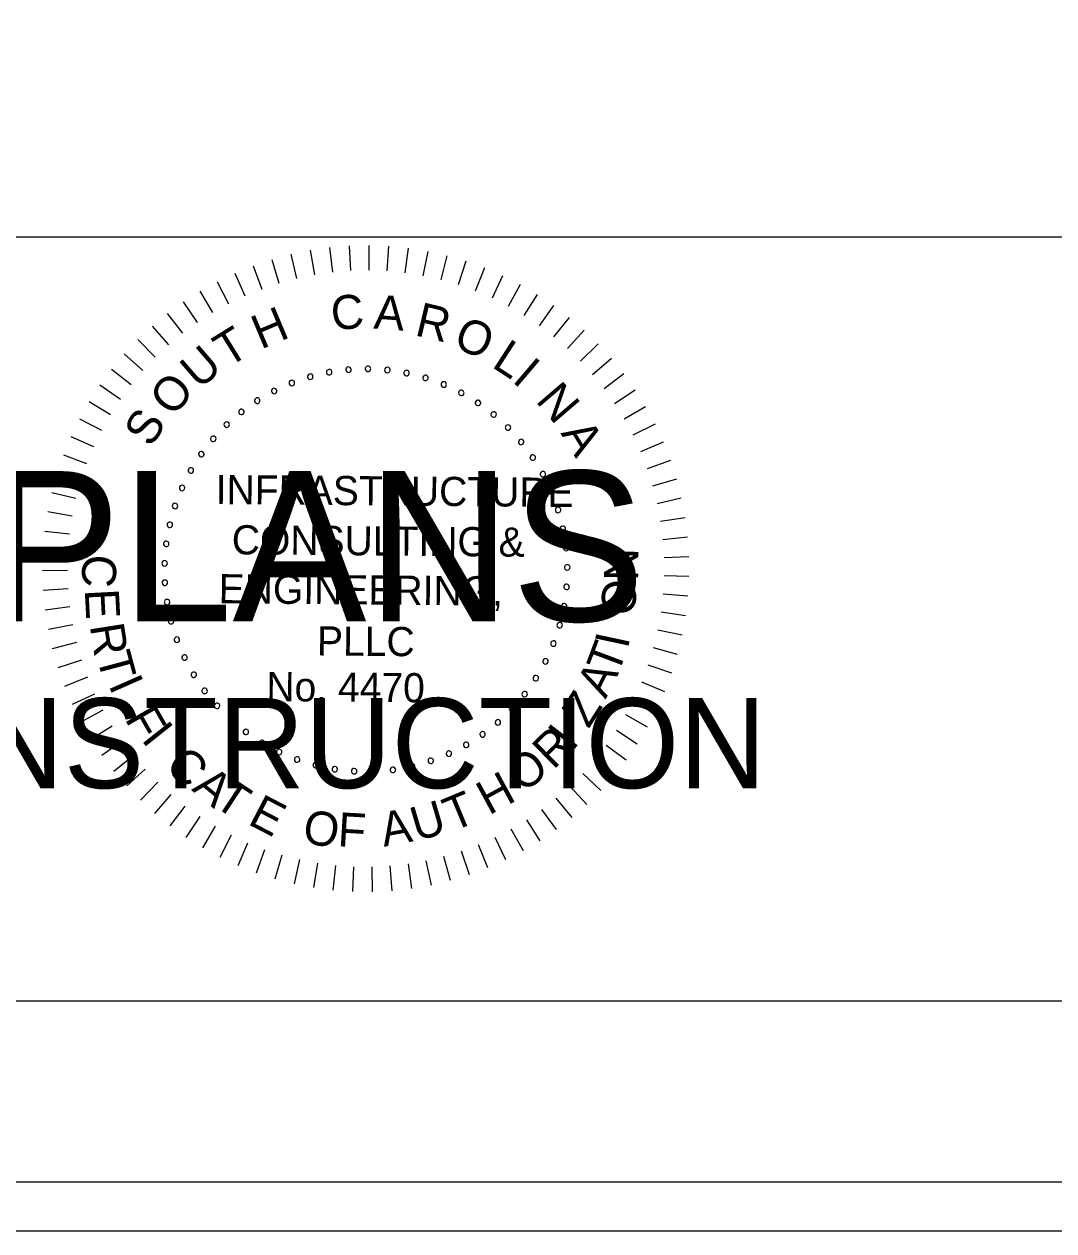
# Model space of a CAD drawing. Extents: x 967 to 1746, y 964 to 7904.
# Drawn here: x 1189.3 to 1212.88, y 7683.72 to 7711.36 of the extents above; entities that cross this region are included whole.
import ezdxf

# ---------------------------------------------------------------- set-up
doc = ezdxf.new("R2010")
doc.units = 0
for name, color, linetype in [('RD_SHT_Bndy', 7, 'Continuous'), ('RD_SHT_IplotShp', 7, 'Continuous'), ('RD_SHT_Misc1', 7, 'Continuous'), ('RD_SHT_Misc2', 7, 'Continuous'), ('RD_Sketch1', 7, 'Continuous')]:
    doc.layers.add(name, color=color, linetype=linetype)

msp = doc.modelspace()

# ---------------------------------------------------------------- linework, layer by layer
at = {"layer": 'RD_SHT_Bndy'}
for p, q in [((996.114, 7706.486), (1323.886, 7706.486)), ((1323.886, 7688.983), (996.114, 7688.983))]:
    msp.add_line(p, q, dxfattribs=at)
at = {"layer": 'RD_SHT_IplotShp'}
for points in [[(967.409, 7683.72), (1326.285, 7683.72), (1326.285, 7903.72), (967.409, 7903.72)], [(988.525, 7684.84), (1326.285, 7684.84), (1326.285, 7902.6), (988.525, 7902.6)]]:
    msp.add_lwpolyline(points, close=True, dxfattribs=at)
at = {"layer": 'RD_SHT_Misc1'}
for p, q in [((1196.292, 7706.245), (1196.357, 7705.68)), ((1196.742, 7706.282), (1196.772, 7705.714)), ((1197.194, 7706.292), (1197.189, 7705.723)), ((1197.645, 7706.274), (1197.606, 7705.706)), ((1194.968, 7705.971), (1195.134, 7705.427)), ((1195.403, 7706.09), (1195.536, 7705.536)), ((1195.846, 7706.181), (1195.945, 7705.62)), ((1198.094, 7706.228), (1198.02, 7705.664)), ((1198.54, 7706.156), (1198.432, 7705.596)), ((1198.98, 7706.056), (1198.838, 7705.504)), ((1194.54, 7705.827), (1194.739, 7705.293)), ((1199.414, 7705.929), (1199.238, 7705.387)), ((1199.839, 7705.777), (1199.63, 7705.246)), ((1193.715, 7705.461), (1193.978, 7704.956)), ((1194.122, 7705.656), (1194.353, 7705.136)), ((1200.253, 7705.598), (1200.013, 7705.082)), ((1193.321, 7705.241), (1193.614, 7704.752)), ((1200.656, 7705.395), (1200.385, 7704.894)), ((1201.047, 7705.167), (1200.745, 7704.684)), ((1192.94, 7704.997), (1193.263, 7704.528)), ((1201.422, 7704.917), (1201.092, 7704.453)), ((1192.576, 7704.731), (1192.926, 7704.282)), ((1201.781, 7704.643), (1201.424, 7704.2)), ((1192.228, 7704.443), (1192.605, 7704.016)), ((1202.124, 7704.349), (1201.739, 7703.928)), ((1191.899, 7704.134), (1192.301, 7703.731)), ((1202.447, 7704.034), (1202.038, 7703.638)), ((1191.589, 7703.805), (1192.015, 7703.428)), ((1202.751, 7703.7), (1202.318, 7703.329)), ((1191.299, 7703.459), (1191.748, 7703.108)), ((1203.034, 7703.348), (1202.579, 7703.004)), ((1191.032, 7703.095), (1191.501, 7702.772)), ((1203.294, 7702.979), (1202.82, 7702.664)), ((1190.787, 7702.716), (1191.274, 7702.422)), ((1203.532, 7702.595), (1203.04, 7702.31)), ((1190.565, 7702.323), (1191.07, 7702.059)), ((1203.746, 7702.198), (1203.237, 7701.943)), ((1190.368, 7701.916), (1190.888, 7701.684)), ((1203.936, 7701.788), (1203.412, 7701.564)), ((1190.196, 7701.499), (1190.729, 7701.299)), ((1204.1, 7701.367), (1203.563, 7701.176)), ((1190.05, 7701.072), (1190.594, 7700.905)), ((1204.238, 7700.937), (1203.691, 7700.779)), ((1189.93, 7700.636), (1190.484, 7700.503)), ((1204.349, 7700.5), (1203.794, 7700.375)), ((1189.837, 7700.195), (1190.398, 7700.095)), ((1204.434, 7700.056), (1203.872, 7699.966)), ((1189.771, 7699.748), (1190.337, 7699.683)), ((1204.491, 7699.608), (1203.925, 7699.552)), ((1189.732, 7699.298), (1190.301, 7699.267)), ((1204.522, 7699.158), (1203.953, 7699.137)), ((1189.721, 7698.847), (1190.29, 7698.851)), ((1204.524, 7698.706), (1203.955, 7698.72)), ((1189.737, 7698.396), (1190.306, 7698.434)), ((1204.499, 7698.256), (1203.932, 7698.304)), ((1189.781, 7697.946), (1190.346, 7698.019)), ((1204.447, 7697.807), (1203.884, 7697.89)), ((1189.852, 7697.5), (1190.412, 7697.608)), ((1204.367, 7697.363), (1203.81, 7697.479)), ((1189.951, 7697.06), (1190.502, 7697.201)), ((1204.261, 7696.924), (1203.712, 7697.074)), ((1190.076, 7696.626), (1190.617, 7696.8)), ((1204.128, 7696.492), (1203.589, 7696.676)), ((1190.227, 7696.2), (1190.757, 7696.408)), ((1190.403, 7695.785), (1190.92, 7696.024)), ((1203.969, 7696.07), (1203.442, 7696.286)), ((1203.784, 7695.658), (1203.271, 7695.906)), ((1190.605, 7695.381), (1191.106, 7695.651)), ((1203.574, 7695.258), (1203.078, 7695.537)), ((1190.831, 7694.99), (1191.315, 7695.291)), ((1191.081, 7694.614), (1191.545, 7694.943)), ((1203.341, 7694.871), (1202.862, 7695.18)), ((1203.085, 7694.5), (1202.626, 7694.837)), ((1191.353, 7694.253), (1191.796, 7694.61)), ((1202.806, 7694.145), (1202.368, 7694.509)), ((1191.646, 7693.91), (1192.067, 7694.293)), ((1202.506, 7693.807), (1202.092, 7694.197)), ((1191.96, 7693.585), (1192.356, 7693.994)), ((1202.186, 7693.488), (1201.796, 7693.903)), ((1192.293, 7693.28), (1192.664, 7693.712)), ((1201.847, 7693.19), (1201.484, 7693.628)), ((1192.644, 7692.996), (1192.988, 7693.45)), ((1201.491, 7692.912), (1201.155, 7693.372)), ((1193.011, 7692.734), (1193.327, 7693.208)), ((1193.394, 7692.495), (1193.68, 7692.987)), ((1201.119, 7692.657), (1200.811, 7693.136)), ((1193.791, 7692.279), (1194.047, 7692.788)), ((1200.331, 7692.217), (1200.083, 7692.73)), ((1200.731, 7692.425), (1200.453, 7692.922)), ((1194.2, 7692.088), (1194.424, 7692.612)), ((1194.62, 7691.923), (1194.812, 7692.459)), ((1199.918, 7692.034), (1199.702, 7692.561)), ((1195.05, 7691.783), (1195.208, 7692.33)), ((1195.487, 7691.67), (1195.612, 7692.225)), ((1195.93, 7691.584), (1196.021, 7692.146)), ((1198.624, 7691.64), (1198.508, 7692.198)), ((1199.063, 7691.745), (1198.913, 7692.295)), ((1199.495, 7691.877), (1199.312, 7692.416)), ((1196.377, 7691.524), (1196.434, 7692.091)), ((1196.828, 7691.493), (1196.85, 7692.062)), ((1197.279, 7691.488), (1197.267, 7692.058)), ((1197.73, 7691.512), (1197.683, 7692.079)), ((1198.179, 7691.562), (1198.097, 7692.126))]:
    msp.add_line(p, q, dxfattribs=at)
for centre, start, end in [((1196.727, 7703.447), 5.0653, 185.0653), ((1197.172, 7703.464), 359.5268, 179.5268), ((1197.617, 7703.438), 353.9884, 173.9884), ((1195.429, 7703.142), 21.6807, 201.6807), ((1195.851, 7703.285), 16.1422, 196.1422), ((1195.851, 7703.285), 196.1422, 16.1422), ((1196.285, 7703.388), 10.6038, 190.6038), ((1196.285, 7703.388), 190.6038, 10.6038), ((1196.727, 7703.447), 185.0653, 5.0653), ((1197.172, 7703.464), 179.5268, 359.5268), ((1197.617, 7703.438), 173.9884, 353.9884), ((1198.057, 7703.369), 168.4499, 348.4499), ((1198.057, 7703.369), 348.4499, 168.4499), ((1198.489, 7703.258), 162.9114, 342.9114), ((1198.489, 7703.258), 342.9114, 162.9114), ((1195.023, 7702.958), 27.2191, 207.2191), ((1195.023, 7702.958), 207.2191, 27.2191), ((1195.429, 7703.142), 201.6807, 21.6807), ((1198.908, 7703.106), 157.373, 337.373), ((1198.908, 7703.106), 337.373, 157.373), ((1199.31, 7702.914), 151.8345, 331.8345), ((1199.31, 7702.914), 331.8345, 151.8345), ((1194.637, 7702.736), 32.7576, 212.7576), ((1194.637, 7702.736), 212.7576, 32.7576), ((1199.692, 7702.684), 146.2961, 326.2961), ((1199.692, 7702.684), 326.2961, 146.2961), ((1194.274, 7702.478), 38.2961, 218.2961), ((1194.274, 7702.478), 218.2961, 38.2961), ((1200.05, 7702.419), 140.7576, 320.7576), ((1200.05, 7702.419), 320.7576, 140.7576), ((1193.937, 7702.186), 43.8345, 223.8345), ((1193.937, 7702.186), 223.8345, 43.8345), ((1200.38, 7702.12), 135.2191, 315.2191), ((1200.38, 7702.12), 315.2191, 135.2191), ((1193.63, 7701.862), 49.373, 229.373), ((1193.63, 7701.862), 229.373, 49.373), ((1200.68, 7701.79), 129.6807, 309.6807), ((1200.68, 7701.79), 309.6807, 129.6807), ((1193.356, 7701.511), 54.9114, 234.9114), ((1193.356, 7701.511), 234.9114, 54.9114), ((1200.947, 7701.433), 124.1422, 304.1422), ((1200.947, 7701.433), 304.1422, 124.1422), ((1193.117, 7701.135), 60.4499, 240.4499), ((1193.117, 7701.135), 240.4499, 60.4499), ((1201.179, 7701.052), 118.6038, 298.6038), ((1201.179, 7701.052), 298.6038, 118.6038), ((1192.915, 7700.737), 65.9884, 245.9884), ((1192.915, 7700.737), 245.9884, 65.9884), ((1201.372, 7700.651), 293.0653, 113.0653), ((1201.372, 7700.651), 113.0653, 293.0653), ((1192.753, 7700.322), 71.5268, 251.5268), ((1192.753, 7700.322), 251.5268, 71.5268), ((1201.526, 7700.233), 107.5268, 287.5268), ((1201.526, 7700.233), 287.5268, 107.5268), ((1192.632, 7699.894), 77.0653, 257.0653), ((1192.632, 7699.894), 257.0653, 77.0653), ((1201.638, 7699.801), 101.9884, 281.9884), ((1201.638, 7699.801), 281.9884, 101.9884), ((1192.552, 7699.455), 82.6038, 262.6038), ((1192.552, 7699.455), 262.6038, 82.6038), ((1201.709, 7699.361), 96.4499, 276.4499), ((1201.709, 7699.361), 276.4499, 96.4499), ((1192.515, 7699.011), 88.1422, 268.1422), ((1192.515, 7699.011), 268.1422, 88.1422), ((1201.737, 7698.917), 90.9114, 270.9114), ((1201.737, 7698.917), 270.9114, 90.9114), ((1192.522, 7698.565), 93.6807, 273.6807), ((1192.522, 7698.565), 273.6807, 93.6807), ((1201.721, 7698.471), 85.373, 265.373), ((1201.721, 7698.471), 265.373, 85.373), ((1192.571, 7698.122), 99.2191, 279.2191), ((1192.571, 7698.122), 279.2191, 99.2191), ((1201.663, 7698.029), 79.8345, 259.8345), ((1201.663, 7698.029), 259.8345, 79.8345), ((1192.662, 7697.686), 104.7576, 284.7576), ((1192.662, 7697.686), 284.7576, 104.7576), ((1201.563, 7697.595), 74.2961, 254.2961), ((1201.563, 7697.595), 254.2961, 74.2961), ((1192.796, 7697.261), 110.2961, 290.2961), ((1192.796, 7697.261), 290.2961, 110.2961), ((1201.42, 7697.173), 68.7576, 248.7576), ((1201.42, 7697.173), 248.7576, 68.7576), ((1192.97, 7696.851), 115.8345, 295.8345), ((1192.97, 7696.851), 295.8345, 115.8345), ((1201.238, 7696.766), 63.2191, 243.2191), ((1201.238, 7696.766), 243.2191, 63.2191), ((1193.182, 7696.459), 121.373, 301.373), ((1193.182, 7696.459), 301.373, 121.373), ((1201.018, 7696.379), 57.6807, 237.6807), ((1201.018, 7696.379), 237.6807, 57.6807), ((1193.432, 7696.09), 126.9114, 306.9114), ((1193.432, 7696.09), 306.9114, 126.9114), ((1200.761, 7696.014), 52.1422, 232.1422), ((1200.761, 7696.014), 232.1422, 52.1422), ((1193.715, 7695.746), 132.4499, 312.4499), ((1193.715, 7695.746), 312.4499, 132.4499), ((1200.47, 7695.677), 46.6038, 226.6038), ((1194.031, 7695.431), 137.9884, 317.9884), ((1194.031, 7695.431), 317.9884, 137.9884), ((1200.47, 7695.677), 226.6038, 46.6038), ((1194.376, 7695.149), 143.5268, 323.5268), ((1194.376, 7695.149), 323.5268, 143.5268), ((1200.148, 7695.369), 41.0653, 221.0653), ((1200.148, 7695.369), 221.0653, 41.0653), ((1194.746, 7694.901), 149.0653, 329.0653), ((1194.746, 7694.901), 329.0653, 149.0653), ((1199.422, 7694.853), 29.9884, 209.9884), ((1199.798, 7695.093), 35.5268, 215.5268), ((1199.798, 7695.093), 215.5268, 35.5268), ((1195.139, 7694.69), 154.6038, 334.6038), ((1195.139, 7694.69), 334.6038, 154.6038), ((1199.026, 7694.65), 24.4499, 204.4499), ((1199.026, 7694.65), 204.4499, 24.4499), ((1199.422, 7694.853), 209.9884, 29.9884), ((1195.55, 7694.517), 160.1422, 340.1422), ((1195.55, 7694.517), 340.1422, 160.1422), ((1195.975, 7694.386), 165.6807, 345.6807), ((1195.975, 7694.386), 345.6807, 165.6807), ((1196.412, 7694.295), 351.2191, 171.2191), ((1198.183, 7694.363), 13.373, 193.373), ((1198.183, 7694.363), 193.373, 13.373), ((1198.611, 7694.486), 18.9114, 198.9114), ((1198.611, 7694.486), 198.9114, 18.9114), ((1196.412, 7694.295), 171.2191, 351.2191), ((1196.855, 7694.248), 356.7576, 176.7576), ((1196.855, 7694.248), 176.7576, 356.7576), ((1197.301, 7694.243), 2.2961, 182.2961), ((1197.301, 7694.243), 182.2961, 2.2961), ((1197.745, 7694.282), 7.8345, 187.8345), ((1197.745, 7694.282), 187.8345, 7.8345)]:
    msp.add_arc(centre, 0.0627, start, end, dxfattribs=at)
at = {"layer": 'RD_Sketch1'}
msp.add_lwpolyline([(967.409, 7683.72), (1326.285, 7683.72), (1326.285, 7903.72), (967.409, 7903.72)], close=True, dxfattribs=at)

# ---------------------------------------------------------------- texts
at = {"layer": 'RD_SHT_Misc1'}
for s, height, rotation, p in [('C', 0.78, 4.7281, (1196.355, 7704.346)), ('A', 0.78, 355.6981, (1197.29, 7704.39)), ('H', 0.78, 22.7882, (1194.72, 7703.904)), ('R', 0.78, 346.6681, (1198.222, 7704.238)), ('O', 0.78, 337.638, (1199.096, 7703.972)), ('T', 0.78, 31.8182, (1193.961, 7703.478)), ('L', 0.78, 327.108, (1199.981, 7703.52)), ('U', 0.78, 40.8482, (1193.306, 7702.976)), ('I', 0.78, 319.578, (1200.451, 7703.182)), ('O', 0.78, 49.8782, (1192.707, 7702.341)), ('N', 0.78, 310.548, (1200.994, 7702.728)), ('S', 0.78, 58.9083, (1192.211, 7701.642)), ('A', 0.78, 301.5179, (1201.576, 7701.991)), ('INFRASTRUCTURE', 0.66873, 359.5268, (1193.682, 7700.367)), ('CONSULTING &', 0.66873, 359.5268, (1194.051, 7699.217)), ('C', 0.78, 267.025, (1190.646, 7699.227)), ('N', 0.78, 89.2085, (1203.359, 7698.604)), ('ENGINEERING,', 0.66873, 359.5268, (1193.751, 7698.095)), ('O', 0.78, 83.2085, (1203.26, 7697.786)), ('E', 0.78, 273.025, (1190.685, 7698.408)), ('R', 0.78, 279.025, (1190.799, 7697.583)), ('PLLC', 0.6687, 359.5268, (1196.002, 7696.9)), ('T', 0.78, 69.3954, (1202.891, 7696.428)), ('I', 0.78, 77.9093, (1203.121, 7697.032)), ('T', 0.78, 285.025, (1190.955, 7696.878)), ('A', 0.78, 63.3954, (1202.616, 7695.888)), ('I', 0.78, 293.7713, (1191.221, 7696.225)), ('No. 4470', 0.6687, 359.5268, (1194.843, 7695.855)), ('Z', 0.78, 57.3954, (1202.224, 7695.206)), ('F', 0.78, 299.7713, (1191.589, 7695.455)), ('I', 0.78, 308.5268, (1191.965, 7694.973)), ('R', 0.78, 44.5268, (1201.415, 7694.267)), ('I', 0.78, 52.3339, (1201.856, 7694.69)), ('C', 0.78, 314.5268, (1192.496, 7694.346)), ('O', 0.78, 38.5268, (1200.73, 7693.731)), ('A', 0.78, 320.5268, (1193.115, 7693.822)), ('T', 0.78, 326.5268, (1193.602, 7693.478)), ('H', 0.78, 28.5268, (1199.942, 7693.23)), ('T', 0.78, 22.5268, (1199.108, 7692.856)), ('E', 0.78, 332.5268, (1194.394, 7693.051)), ('U', 0.78, 16.5268, (1198.288, 7692.638)), ('O', 0.78, 350.5268, (1195.647, 7692.614)), ('F', 0.78, 356.5268, (1196.465, 7692.532)), ('A', 0.78, 10.5268, (1197.537, 7692.517))]:
    msp.add_text(s, height=height, rotation=rotation, dxfattribs=at).set_placement(p)
at = {"layer": 'RD_SHT_Misc2'}
for s, height, p in [('FINAL PLANS', 3.4375, (1174.145, 7697.685)), ('NOT FOR CONSTRUCTION', 2.0625, (1170.901, 7693.86))]:
    msp.add_text(s, height=height, dxfattribs=at).set_placement(p)

doc.saveas('drawing.dxf')
